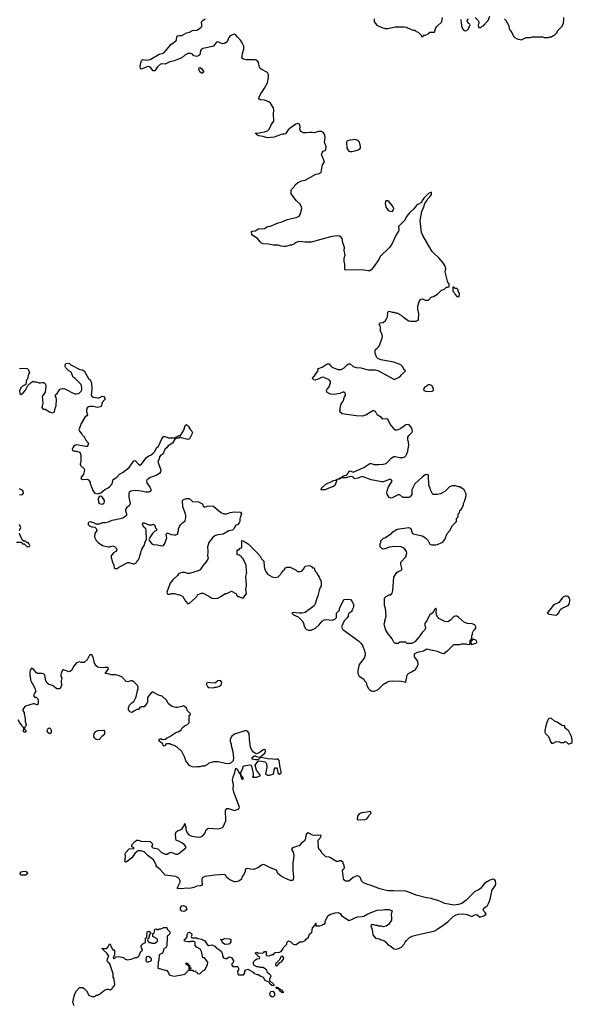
# Model space of a CAD drawing. Header units: inches. Extents: x 2293880 to 2522759, y 823965 to 1006879.
# Tile 302 of 325: x 2444512 to 2451866, y 881430 to 894520. Entities that reach past the tile are written whole.
import ezdxf

# ---------------------------------------------------------------- set-up
doc = ezdxf.new("R2010")
doc.units = ezdxf.units.IN
doc.header["$MEASUREMENT"] = 0
for name, color, linetype in [('C4848', 7, 'Continuous'), ('C4849', 7, 'Continuous'), ('C4858', 7, 'Continuous'), ('C4859', 7, 'Continuous')]:
    doc.layers.add(name, color=color, linetype=linetype)

msp = doc.modelspace()

# ---------------------------------------------------------------- linework, layer by layer
at = {"layer": 'C4848', "color": 5, "elevation": 120}
for points in [[(2450000, 888227), (2449978, 888270), (2449975, 888290), (2449955, 888330), (2449954, 888454), (2449948, 888468), (2449930, 888475), (2449910, 888469), (2449870, 888439), (2449771, 888350), (2449732, 888270), (2449731, 888209), (2449710, 888178), (2449690, 888166), (2449610, 888168), (2449570, 888202), (2449550, 888202), (2449530, 888194), (2449470, 888162), (2449450, 888158), (2449430, 888166), (2449402, 888210), (2449399, 888230), (2449403, 888257), (2449422, 888310), (2449462, 888370), (2449467, 888387), (2449460, 888400), (2449450, 888408), (2449430, 888409), (2449390, 888389), (2449350, 888375), (2449330, 888375), (2449190, 888404), (2449070, 888449), (2449014, 888426), (2448970, 888418), (2448950, 888438), (2448930, 888449), (2448880, 888440), (2448850, 888429), (2448792, 888428), (2448778, 888422), (2448774, 888410), (2448734, 888406), (2448734, 888394), (2448722, 888378), (2448711, 888330), (2448690, 888315), (2448626, 888294), (2448610, 888282), (2448571, 888269), (2448526, 888270), (2448529, 888291), (2448589, 888351), (2448649, 888371), (2448690, 888392), (2448722, 888398), (2448726, 888410), (2448762, 888418), (2448766, 888430), (2448806, 888434), (2448809, 888451), (2448856, 888464), (2448870, 888472), (2448882, 888490), (2448890, 888514), (2448900, 888520), (2448910, 888522), (2448950, 888506), (2449090, 888566), (2449170, 888618), (2449190, 888622), (2449227, 888607), (2449290, 888607), (2449350, 888611), (2449390, 888621), (2449422, 888650), (2449455, 888690), (2449489, 888711), (2449510, 888711), (2449570, 888699), (2449610, 888701), (2449635, 888710), (2449650, 888721), (2449666, 888750), (2449676, 888784), (2449689, 888870), (2449685, 888910), (2449677, 888930), (2449679, 888970), (2449689, 888991), (2449729, 889030), (2449739, 889050), (2449737, 889070), (2449729, 889090), (2449699, 889130), (2449683, 889137), (2449650, 889133), (2449578, 889082), (2449530, 889062), (2449510, 889063), (2449443, 889143), (2449410, 889208), (2449390, 889214), (2449346, 889210), (2449326, 889230), (2449269, 889269), (2449248, 889310), (2449230, 889322), (2449210, 889322), (2449118, 889262), (2449070, 889249), (2448990, 889253), (2448802, 889282), (2448769, 889310), (2448775, 889325), (2448776, 889356), (2448789, 889411), (2448815, 889450), (2448835, 889505), (2448848, 889530), (2448848, 889550), (2448830, 889568), (2448810, 889568), (2448771, 889549), (2448702, 889538), (2448650, 889541), (2448629, 889549), (2448598, 889570), (2448594, 889590), (2448604, 889610), (2448630, 889638), (2448649, 889690), (2448649, 889710), (2448629, 889730), (2448550, 889769), (2448530, 889765), (2448495, 889745), (2448450, 889729), (2448428, 889730), (2448409, 889750), (2448419, 889770), (2448436, 889784), (2448476, 889844), (2448486, 889850), (2448478, 889870), (2448490, 889882), (2448538, 889902), (2448590, 889938), (2448610, 889946), (2448630, 889945), (2448657, 889910), (2448687, 889890), (2448749, 889871), (2448770, 889869), (2448790, 889871), (2448829, 889890), (2448869, 889930), (2448890, 889945), (2448910, 889945), (2448951, 889911), (2448990, 889897), (2449050, 889891), (2449150, 889867), (2449243, 889863), (2449277, 889857), (2449490, 889742), (2449510, 889742), (2449570, 889772), (2449596, 889804), (2449646, 889850), (2449642, 889862), (2449627, 889867), (2449610, 889906), (2449586, 889930), (2449490, 889969), (2449317, 890000)], [(2444510, 889882), (2444550, 889885), (2444610, 889881), (2444625, 889870), (2444636, 889850), (2444641, 889830), (2444630, 889806), (2444616, 889744), (2444605, 889730), (2444598, 889710), (2444594, 889670), (2444550, 889648), (2444532, 889630), (2444511, 889590), (2444512, 889550), (2444530, 889538), (2444560, 889560), (2444590, 889594), (2444622, 889658), (2444663, 889697), (2444690, 889714), (2444705, 889705), (2444730, 889705), (2444773, 889693), (2444790, 889692), (2444810, 889698), (2444835, 889695), (2444855, 889675), (2444861, 889650), (2444851, 889570), (2444811, 889510), (2444819, 889421), (2444805, 889365), (2444814, 889350), (2444830, 889342), (2444850, 889342), (2444910, 889305), (2444950, 889292), (2444970, 889302), (2444975, 889310), (2444984, 889350), (2444999, 889390), (2445002, 889470), (2444996, 889496), (2444988, 889510), (2444988, 889532), (2445010, 889552), (2445033, 889587), (2445053, 889607), (2445084, 889616), (2445113, 889613), (2445141, 889601), (2445204, 889564), (2445248, 889548), (2445270, 889546), (2445298, 889550), (2445330, 889582), (2445339, 889601), (2445339, 889630), (2445329, 889670), (2445249, 889749), (2445226, 889766), (2445195, 889835), (2445168, 889850), (2445128, 889890), (2445118, 889910), (2445118, 889930), (2445126, 889950), (2445170, 889952), (2445194, 889930), (2445314, 889870), (2445350, 889865), (2445370, 889851), (2445426, 889750), (2445451, 889730), (2445461, 889710), (2445466, 889690), (2445470, 889610), (2445465, 889530), (2445473, 889513), (2445490, 889501), (2445550, 889495), (2445570, 889495), (2445610, 889515), (2445630, 889511), (2445643, 889490), (2445646, 889470), (2445611, 889430), (2445603, 889390), (2445588, 889372), (2445543, 889363), (2445490, 889376), (2445450, 889379), (2445430, 889375), (2445410, 889359), (2445401, 889330), (2445401, 889310), (2445414, 889266), (2445406, 889254), (2445382, 889238), (2445374, 889226), (2445331, 889150), (2445307, 889090), (2445301, 889070), (2445306, 889050), (2445341, 889010), (2445350, 888992), (2445365, 888985), (2445391, 888930), (2445426, 888890), (2445420, 888860), (2445410, 888848), (2445392, 888848), (2445270, 888869), (2445250, 888864), (2445231, 888850), (2445218, 888830), (2445212, 888810), (2445214, 888794), (2445226, 888794), (2445245, 888785), (2445270, 888785), (2445311, 888771), (2445325, 888730), (2445326, 888650), (2445316, 888610), (2445325, 888590), (2445371, 888550), (2445376, 888530), (2445362, 888478), (2445327, 888430), (2445330, 888414), (2445350, 888405), (2445410, 888412), (2445430, 888402), (2445451, 888371), (2445451, 888350), (2445457, 888330), (2445490, 888251), (2445510, 888227), (2445550, 888218), (2445590, 888231), (2445644, 888276), (2445690, 888296), (2445709, 888310), (2445744, 888350), (2445754, 888406), (2445804, 888436), (2445842, 888478), (2445890, 888503), (2445970, 888567), (2446030, 888654), (2446050, 888658), (2446091, 888610), (2446110, 888599), (2446130, 888607), (2446201, 888699), (2446230, 888721), (2446263, 888737), (2446290, 888758), (2446310, 888781), (2446331, 888829), (2446358, 888850), (2446370, 888867), (2446400, 888940), (2446430, 888982), (2446470, 888971), (2446490, 888959), (2446578, 888962), (2446586, 888970), (2446619, 888981), (2446630, 888991), (2446650, 888992), (2446697, 889063), (2446715, 889125), (2446730, 889138), (2446758, 889110), (2446786, 889066), (2446802, 889050), (2446811, 889029), (2446770, 888946), (2446750, 888938), (2446661, 888961), (2446650, 888968), (2446630, 888958), (2446602, 888958), (2446578, 888942), (2446547, 888890), (2446490, 888853), (2446471, 888829), (2446450, 888816), (2446416, 888744), (2446390, 888729), (2446371, 888710), (2446365, 888670), (2446352, 888650), (2446353, 888633), (2446391, 888530), (2446385, 888510), (2446371, 888489), (2446330, 888462), (2446250, 888435), (2446225, 888415), (2446210, 888408), (2446198, 888390), (2446203, 888363), (2446245, 888305), (2446257, 888277), (2446257, 888263), (2446250, 888248), (2446230, 888239), (2446190, 888239), (2446130, 888253), (2446050, 888259), (2445990, 888253), (2445970, 888235), (2445965, 888225), (2445965, 888170), (2445981, 888090), (2445970, 888058), (2445932, 888030), (2445918, 888010), (2445918, 887990), (2445932, 887950), (2445932, 887930), (2445912, 887910), (2445886, 887894), (2445791, 887869), (2445738, 887862), (2445690, 887839), (2445651, 887829), (2445610, 887829), (2445570, 887815), (2445530, 887815), (2445498, 887830), (2445450, 887843), (2445430, 887837), (2445423, 887830), (2445423, 887810), (2445441, 887790), (2445470, 887776), (2445512, 887772), (2445530, 887754), (2445538, 887730), (2445511, 887689), (2445507, 887650), (2445511, 887630), (2445530, 887598), (2445556, 887570), (2445612, 887530), (2445689, 887511), (2445709, 887511), (2445750, 887525), (2445775, 887515), (2445802, 887490), (2445805, 887470), (2445792, 887450), (2445762, 887430), (2445725, 887390), (2445747, 887310), (2445765, 887270), (2445770, 887234), (2445784, 887224), (2445810, 887222), (2445830, 887242), (2445950, 887302), (2445970, 887302), (2445993, 887293), (2446012, 887292), (2446024, 887284), (2446036, 887284), (2446062, 887298), (2446066, 887310), (2446090, 887334), (2446108, 887370), (2446109, 887391), (2446138, 887482), (2446169, 887531), (2446181, 887579), (2446198, 887610), (2446195, 887730), (2446189, 887749), (2446168, 887770), (2446148, 887810), (2446149, 887831), (2446170, 887832), (2446230, 887805), (2446275, 887805), (2446292, 887812), (2446314, 887790), (2446314, 887770), (2446332, 887752), (2446332, 887730), (2446310, 887718), (2446278, 887690), (2446251, 887650), (2446232, 887610), (2446238, 887590), (2446270, 887551), (2446290, 887545), (2446340, 887540), (2446410, 887525), (2446426, 887530), (2446443, 887557), (2446469, 887630), (2446462, 887678), (2446470, 887694), (2446490, 887694), (2446530, 887676), (2446570, 887671), (2446590, 887671), (2446610, 887682), (2446624, 887730), (2446625, 887750), (2446639, 887781), (2446654, 887806), (2446683, 887837), (2446710, 887854), (2446716, 887864), (2446723, 887897), (2446724, 887930), (2446719, 887950), (2446683, 888043), (2446678, 888130), (2446690, 888142), (2446733, 888153), (2446767, 888153), (2446810, 888114), (2446890, 888111), (2446934, 888090), (2446950, 888074), (2446953, 888053), (2446964, 888044), (2446990, 888042), (2447008, 888052), (2447050, 888058), (2447090, 888051), (2447189, 887969), (2447230, 887951), (2447270, 887951), (2447313, 887967), (2447370, 887979), (2447452, 887972), (2447462, 887950), (2447453, 887927), (2447452, 887908), (2447442, 887890), (2447442, 887850), (2447434, 887830), (2447414, 887810), (2447385, 887795), (2447365, 887755), (2447345, 887735), (2447297, 887723), (2447220, 887680), (2447150, 887673), (2447110, 887656), (2447076, 887630), (2447031, 887570), (2447011, 887510), (2447018, 887450), (2447012, 887390), (2447022, 887370), (2447018, 887350), (2446991, 887310), (2446943, 887257), (2446914, 887206), (2446887, 887193), (2446770, 887158), (2446750, 887158), (2446710, 887169), (2446670, 887169), (2446626, 887154), (2446611, 887129), (2446550, 887075), (2446516, 887030), (2446472, 886910), (2446474, 886890), (2446490, 886882), (2446510, 886882), (2446530, 886892), (2446568, 886892), (2446651, 886871), (2446685, 886850), (2446718, 886790), (2446750, 886752), (2446770, 886762), (2446848, 886830), (2446868, 886850), (2446883, 886877), (2446930, 886898), (2446954, 886894), (2447030, 886858), (2447068, 886828), (2447110, 886824), (2447150, 886831), (2447188, 886850), (2447248, 886892), (2447270, 886892), (2447330, 886922), (2447390, 886892), (2447412, 886852), (2447428, 886852), (2447470, 886834), (2447490, 886834), (2447529, 886890), (2447522, 886950), (2447532, 886988), (2447532, 887008), (2447521, 887119), (2447535, 887170), (2447529, 887190), (2447526, 887270), (2447482, 887362), (2447467, 887367), (2447462, 887382), (2447447, 887387), (2447442, 887402), (2447410, 887406), (2447406, 887410), (2447407, 887473), (2447430, 887474), (2447447, 887493), (2447462, 887498), (2447466, 887510), (2447466, 887590), (2447470, 887594), (2447490, 887592), (2447501, 887581), (2447554, 887554), (2447674, 887434), (2447711, 887390), (2447730, 887352), (2447760, 887320), (2447766, 887250), (2447776, 887210), (2447796, 887170), (2447811, 887150), (2447870, 887111), (2447910, 887106), (2447950, 887112), (2447988, 887150), (2447995, 887165), (2448022, 887198), (2448038, 887210), (2448049, 887231), (2448070, 887242), (2448110, 887242), (2448190, 887202), (2448210, 887182), (2448250, 887182), (2448266, 887190), (2448290, 887214), (2448310, 887254), (2448370, 887262), (2448394, 887250), (2448410, 887234), (2448430, 887234), (2448433, 887213), (2448442, 887190), (2448462, 887170), (2448482, 887130), (2448498, 887110), (2448522, 887050), (2448525, 887030), (2448525, 886990), (2448511, 886970), (2448496, 886930), (2448481, 886859), (2448461, 886810), (2448446, 886754), (2448430, 886729), (2448310, 886639), (2448270, 886629), (2448230, 886629), (2448150, 886638), (2448134, 886630), (2448154, 886610), (2448220, 886580), (2448272, 886530), (2448292, 886490), (2448292, 886470), (2448312, 886430), (2448330, 886412), (2448350, 886402), (2448390, 886405), (2448450, 886432), (2448495, 886470), (2448536, 886524), (2448570, 886542), (2448590, 886545), (2448670, 886538), (2448706, 886550), (2448727, 886573), (2448726, 886630), (2448766, 886670), (2448768, 886690), (2448826, 886810), (2448870, 886814), (2448912, 886810), (2448932, 886790), (2448952, 886750), (2448952, 886708), (2448933, 886667), (2448932, 886650), (2448890, 886626), (2448882, 886610), (2448882, 886590), (2448871, 886569), (2448830, 886526), (2448794, 886450), (2448812, 886412), (2449022, 886262), (2449052, 886230), (2449078, 886190), (2449101, 886130), (2449111, 886090), (2449111, 886070), (2449098, 886030), (2449031, 885949), (2449011, 885870), (2449011, 885830), (2449031, 885791), (2449091, 885751), (2449102, 885730), (2449122, 885710), (2449130, 885674), (2449150, 885632), (2449171, 885610), (2449190, 885599), (2449210, 885591), (2449230, 885591), (2449278, 885610), (2449355, 885685), (2449405, 885715), (2449430, 885725), (2449470, 885731), (2449590, 885725), (2449650, 885714), (2449670, 885812), (2449688, 885830), (2449728, 885850), (2449777, 885883), (2449798, 885910), (2449815, 885945), (2449808, 885990), (2449768, 886050), (2449768, 886090), (2449795, 886105), (2449823, 886117), (2449886, 886130), (2449930, 886158), (2450000, 886139)], [(2450000, 889650), (2449996, 889656), (2449970, 889667), (2449950, 889665), (2449901, 889630), (2449885, 889610), (2449892, 889590), (2449930, 889575), (2450000, 889583)], [(2444510, 888204), (2444550, 888207), (2444561, 888230), (2444557, 888250), (2444535, 888270), (2444510, 888281)], [(2444508, 887730), (2444528, 887770), (2444508, 887808)], [(2450000, 886629), (2449970, 886609), (2449947, 886570), (2449931, 886529), (2449910, 886502), (2449904, 886490), (2449904, 886470), (2449911, 886430), (2449905, 886410), (2449870, 886375), (2449825, 886310), (2449771, 886249), (2449730, 886226), (2449668, 886228), (2449650, 886246), (2449570, 886246), (2449550, 886226), (2449510, 886226), (2449490, 886246), (2449468, 886290), (2449415, 886355), (2449385, 886405), (2449369, 886449), (2449362, 886490), (2449369, 886510), (2449369, 886530), (2449389, 886590), (2449382, 886690), (2449367, 886733), (2449368, 886830), (2449388, 886852), (2449430, 886872), (2449450, 886874), (2449470, 886894), (2449478, 886930), (2449493, 887107), (2449529, 887171), (2449550, 887186), (2449583, 887197), (2449598, 887210), (2449599, 887230), (2449583, 887283), (2449586, 887310), (2449650, 887381), (2449661, 887410), (2449662, 887430), (2449660, 887450), (2449632, 887490), (2449590, 887512), (2449503, 887517), (2449434, 887506), (2449370, 887484), (2449350, 887482), (2449330, 887488), (2449308, 887510), (2449308, 887550), (2449318, 887570), (2449318, 887590), (2449355, 887625), (2449370, 887631), (2449458, 887690), (2449478, 887710), (2449534, 887746), (2449690, 887771), (2449715, 887755), (2449731, 887710), (2449741, 887690), (2449750, 887683), (2449870, 887657), (2449913, 887633), (2449942, 887602), (2449970, 887547), (2449990, 887539), (2450000, 887539)], [(2444470, 887574), (2444530, 887574), (2444550, 887554), (2444573, 887553), (2444610, 887514), (2444642, 887518), (2444646, 887530), (2444630, 887566), (2444610, 887566), (2444590, 887586), (2444567, 887587), (2444547, 887607), (2444515, 887675), (2444508, 887692)], [(2450000, 882832), (2449990, 882835), (2449925, 882845), (2449790, 882879), (2449713, 882913), (2449650, 882933), (2449490, 882940), (2449410, 882937), (2449303, 882963), (2449190, 883009), (2449130, 883026), (2449087, 883047), (2449062, 883070), (2449048, 883110), (2449030, 883128), (2449010, 883138), (2448990, 883135), (2448950, 883115), (2448890, 883069), (2448848, 883068), (2448827, 883087), (2448822, 883102), (2448809, 883210), (2448816, 883224), (2448830, 883234), (2448835, 883250), (2448832, 883272), (2448810, 883318), (2448790, 883338), (2448770, 883338), (2448750, 883328), (2448730, 883329), (2448650, 883378), (2448630, 883386), (2448586, 883390), (2448530, 883446), (2448518, 883470), (2448498, 883490), (2448482, 883530), (2448488, 883550), (2448482, 883570), (2448482, 883610), (2448518, 883650), (2448526, 883670), (2448510, 883678), (2448490, 883675), (2448470, 883679), (2448450, 883674), (2448410, 883679), (2448370, 883702), (2448350, 883708), (2448330, 883698), (2448316, 883650), (2448316, 883630), (2448299, 883601), (2448258, 883570), (2448230, 883538), (2448194, 883530), (2448142, 883510), (2448127, 883490), (2448151, 883451), (2448159, 883410), (2448157, 883370), (2448145, 883310), (2448145, 883210), (2448157, 883123), (2448150, 883086), (2448142, 883078), (2448130, 883075), (2448110, 883077), (2448030, 883110), (2447990, 883133), (2447949, 883170), (2447930, 883214), (2447860, 883240), (2447770, 883284), (2447750, 883289), (2447730, 883282), (2447691, 883249), (2447630, 883224), (2447585, 883225), (2447550, 883234), (2447522, 883230), (2447513, 883207), (2447511, 883189), (2447492, 883150), (2447472, 883130), (2447465, 883095), (2447443, 883077), (2447410, 883061), (2447390, 883057), (2447370, 883059), (2447307, 883087), (2447270, 883118), (2447250, 883148), (2447235, 883155), (2447110, 883149), (2446974, 883130), (2446950, 883118), (2446942, 883110), (2446938, 883090), (2446938, 883050), (2446945, 883030), (2446931, 883010), (2446917, 883003), (2446870, 883001), (2446830, 882985), (2446770, 882969), (2446730, 882973), (2446670, 882963), (2446608, 882968), (2446618, 882982), (2446618, 882990), (2446647, 883053), (2446648, 883070), (2446628, 883108), (2446590, 883128), (2446450, 883146), (2446380, 883220), (2446336, 883256), (2446328, 883270), (2446327, 883287), (2446318, 883298), (2446310, 883326), (2446294, 883350), (2446222, 883402), (2446170, 883455), (2446126, 883470), (2446090, 883470), (2446077, 883463), (2446044, 883436), (2446004, 883376), (2445960, 883340), (2445930, 883319), (2445910, 883328), (2445921, 883390), (2445914, 883430), (2445925, 883450), (2445970, 883497), (2446030, 883502), (2446034, 883510), (2446005, 883525), (2446004, 883550), (2446044, 883596), (2446070, 883611), (2446090, 883611), (2446130, 883597), (2446250, 883594), (2446276, 883570), (2446278, 883550), (2446265, 883530), (2446283, 883510), (2446350, 883499), (2446398, 883450), (2446447, 883427), (2446473, 883427), (2446510, 883448), (2446530, 883451), (2446590, 883426), (2446610, 883427), (2446630, 883436), (2446721, 883510), (2446721, 883530), (2446707, 883550), (2446670, 883577), (2446630, 883601), (2446610, 883604), (2446594, 883614), (2446589, 883630), (2446585, 883695), (2446596, 883724), (2446621, 883739), (2446652, 883748), (2446673, 883767), (2446690, 883794), (2446706, 883810), (2446706, 883830), (2446710, 883834), (2446712, 883810), (2446724, 883784), (2446725, 883750), (2446730, 883734), (2446742, 883710), (2446765, 883685), (2446805, 883665), (2446890, 883651), (2446924, 883656), (2446950, 883671), (2446979, 883710), (2446995, 883750), (2447014, 883766), (2447030, 883771), (2447145, 883765), (2447190, 883771), (2447210, 883781), (2447219, 883790), (2447239, 883830), (2447254, 883870), (2447257, 883910), (2447249, 883971), (2447249, 884010), (2447258, 884022), (2447269, 884031), (2447289, 884031), (2447370, 884008), (2447386, 884010), (2447429, 884030), (2447439, 884050), (2447361, 884250), (2447353, 884290), (2447356, 884350), (2447345, 884415), (2447353, 884450), (2447377, 884510), (2447389, 884571), (2447410, 884552), (2447427, 884510), (2447445, 884490), (2447450, 884462), (2447458, 884458), (2447456, 884450), (2447462, 884430), (2447475, 884425), (2447492, 884430), (2447470, 884464), (2447462, 884462), (2447454, 884490), (2447457, 884510), (2447483, 884570), (2447484, 884590), (2447501, 884599), (2447570, 884615), (2447591, 884611), (2447597, 884597), (2447618, 884498), (2447617, 884463), (2447612, 884450), (2447670, 884450), (2447716, 884470), (2447662, 884542), (2447645, 884610), (2447680, 884660), (2447690, 884666), (2447730, 884662), (2447773, 884653), (2447798, 884630), (2447799, 884581), (2447785, 884490), (2447790, 884483), (2447810, 884477), (2447838, 884478), (2447887, 884490), (2447896, 884510), (2447899, 884550), (2447910, 884572), (2447930, 884572), (2447940, 884560), (2447946, 884506), (2447954, 884494), (2447970, 884489), (2447990, 884508), (2447990, 884526), (2447977, 884577), (2447965, 884670), (2447953, 884690), (2447930, 884691), (2447910, 884685), (2447850, 884692), (2447830, 884690), (2447730, 884709), (2447710, 884708), (2447690, 884686), (2447678, 884682), (2447650, 884681), (2447606, 884690), (2447606, 884710), (2447633, 884733), (2447650, 884734), (2447665, 884725), (2447710, 884714), (2447722, 884718), (2447726, 884730), (2447775, 884770), (2447782, 884790), (2447782, 884810), (2447770, 884817), (2447750, 884813), (2447710, 884782), (2447670, 884762), (2447650, 884766), (2447622, 884782), (2447596, 884816), (2447584, 884850), (2447569, 884949), (2447564, 885030), (2447550, 885055), (2447530, 885064), (2447510, 885064), (2447370, 885022), (2447332, 884990), (2447312, 884950), (2447312, 884930), (2447325, 884890), (2447326, 884870), (2447345, 884810), (2447358, 884710), (2447352, 884668), (2447314, 884630), (2447272, 884628), (2447150, 884655), (2447090, 884655), (2447030, 884635), (2447010, 884618), (2446970, 884598), (2446936, 884596), (2446910, 884589), (2446872, 884588), (2446850, 884582), (2446809, 884589), (2446770, 884606), (2446725, 884665), (2446709, 884709), (2446668, 884790), (2446608, 884850), (2446568, 884870), (2446524, 884884), (2446510, 884894), (2446470, 884895), (2446454, 884890), (2446451, 884869), (2446430, 884862), (2446422, 884870), (2446415, 884895), (2446389, 884909), (2446368, 884930), (2446370, 884954), (2446380, 884960), (2446390, 884962), (2446410, 884952), (2446447, 884953), (2446466, 884970), (2446510, 884991), (2446590, 885045), (2446630, 885058), (2446660, 885080), (2446676, 885104), (2446706, 885130), (2446746, 885150), (2446766, 885170), (2446766, 885270), (2446782, 885278), (2446786, 885290), (2446746, 885330), (2446730, 885366), (2446706, 885390), (2446690, 885398), (2446671, 885389), (2446610, 885377), (2446590, 885377), (2446538, 885390), (2446489, 885430), (2446468, 885470), (2446410, 885528), (2446360, 885540), (2446290, 885578), (2446270, 885578), (2446242, 885550), (2446232, 885530), (2446212, 885510), (2446212, 885450), (2446205, 885430), (2446170, 885386), (2446130, 885386), (2446110, 885378), (2446094, 885350), (2446070, 885348), (2446030, 885328), (2446011, 885309), (2445980, 885320), (2445970, 885328), (2445958, 885350), (2445962, 885370), (2445975, 885405), (2445983, 885417), (2446003, 885437), (2446030, 885454), (2446061, 885519), (2446079, 885601), (2446089, 885630), (2446089, 885650), (2446079, 885670), (2446030, 885719), (2446010, 885729), (2445990, 885729), (2445950, 885715), (2445930, 885722), (2445870, 885782), (2445810, 885804), (2445789, 885809), (2445730, 885809), (2445690, 885823), (2445648, 885828), (2445695, 885890), (2445690, 885906), (2445650, 885909), (2445602, 885902), (2445554, 885914), (2445530, 885929), (2445506, 885966), (2445490, 886046), (2445470, 886074), (2445450, 886075), (2445442, 886070), (2445412, 886010), (2445370, 885975), (2445330, 885975), (2445310, 885982), (2445270, 885968), (2445230, 885922), (2445206, 885874), (2445185, 885855), (2445169, 885849), (2445096, 885876), (2445085, 885875), (2445063, 885837), (2445059, 885810), (2445061, 885790), (2445071, 885770), (2445066, 885730), (2445067, 885670), (2445051, 885629), (2445037, 885623), (2445006, 885626), (2444950, 885669), (2444900, 885680), (2444880, 885700), (2444861, 885730), (2444845, 885805), (2444830, 885822), (2444810, 885829), (2444750, 885828), (2444735, 885835), (2444690, 885888), (2444670, 885898), (2444651, 885869), (2444648, 885850), (2444648, 885808), (2444656, 885750), (2444661, 885730), (2444681, 885690), (2444714, 885634), (2444724, 885596), (2444725, 885590), (2444710, 885566), (2444698, 885530), (2444710, 885512), (2444732, 885512), (2444752, 885492), (2444758, 885470), (2444757, 885437), (2444750, 885406), (2444710, 885424), (2444690, 885425), (2444590, 885395), (2444581, 885390), (2444552, 885350), (2444553, 885333), (2444572, 885310), (2444572, 885290), (2444586, 885230), (2444585, 885190), (2444598, 885150), (2444592, 885128), (2444574, 885110), (2444574, 885090), (2444594, 885070), (2444594, 885050), (2444587, 885047), (2444568, 885048), (2444558, 885070), (2444568, 885090), (2444567, 885107), (2444550, 885118), (2444539, 885139), (2444513, 885170), (2444492, 885212)], [(2445238, 881410), (2445223, 881443), (2445218, 881470), (2445228, 881490), (2445228, 881510), (2445238, 881530), (2445240, 881560), (2445266, 881610), (2445310, 881654), (2445350, 881652), (2445370, 881642), (2445402, 881610), (2445434, 881550), (2445470, 881534), (2445510, 881534), (2445530, 881552), (2445547, 881553), (2445576, 881564), (2445640, 881620), (2445670, 881632), (2445690, 881632), (2445710, 881622), (2445716, 881624), (2445742, 881638), (2445746, 881650), (2445770, 881674), (2445778, 881690), (2445775, 881730), (2445768, 881750), (2445768, 881770), (2445758, 881790), (2445755, 881835), (2445710, 881966), (2445686, 881990), (2445678, 882010), (2445680, 882040), (2445698, 882070), (2445670, 882108), (2445626, 882150), (2445622, 882162), (2445606, 882170), (2445670, 882174), (2445690, 882194), (2445708, 882232), (2445714, 882230), (2445720, 882220), (2445724, 882204), (2445750, 882154), (2445770, 882154), (2445774, 882150), (2445772, 882088), (2445754, 882050), (2445770, 882034), (2445798, 882062), (2445830, 882065), (2445892, 882052), (2445914, 882030), (2445930, 882025), (2445950, 882022), (2446007, 882033), (2446050, 882052), (2446070, 882052), (2446098, 882070), (2446126, 882130), (2446146, 882150), (2446128, 882188), (2446128, 882210), (2446150, 882232), (2446186, 882250), (2446186, 882310), (2446202, 882318), (2446206, 882330), (2446210, 882394), (2446230, 882402), (2446254, 882390), (2446254, 882370), (2446234, 882350), (2446232, 882308), (2446218, 882302), (2446214, 882290), (2446224, 882264), (2446233, 882253), (2446252, 882252), (2446270, 882242), (2446310, 882242), (2446326, 882250), (2446346, 882270), (2446346, 882290), (2446342, 882302), (2446286, 882330), (2446286, 882370), (2446302, 882378), (2446309, 882431), (2446330, 882432), (2446350, 882422), (2446370, 882432), (2446390, 882432), (2446430, 882452), (2446470, 882452), (2446474, 882430), (2446510, 882394), (2446511, 882369), (2446490, 882346), (2446478, 882342), (2446473, 882327), (2446471, 882209), (2446457, 882183), (2446434, 882170), (2446424, 882156), (2446422, 882130), (2446411, 882109), (2446370, 882086), (2446364, 882016), (2446354, 881990), (2446352, 881910), (2446470, 881878), (2446491, 881850), (2446503, 881823), (2446530, 881811), (2446566, 881806), (2446670, 881821), (2446710, 881832), (2446730, 881854), (2446742, 881858), (2446747, 881873), (2446762, 881878), (2446766, 881890), (2446766, 881930), (2446762, 881942), (2446750, 881946), (2446738, 881958), (2446730, 881958), (2446718, 881970), (2446730, 881982), (2446752, 881970), (2446754, 881954), (2446774, 881950), (2446778, 881918), (2446794, 881910), (2446778, 881902), (2446774, 881890), (2446782, 881882), (2446810, 881882), (2446830, 881872), (2446850, 881874), (2446858, 881858), (2446873, 881853), (2446878, 881838), (2446910, 881834), (2446950, 881874), (2446978, 881890), (2447010, 881954), (2447015, 881990), (2446970, 882046), (2446948, 882050), (2446933, 882133), (2446918, 882158), (2446909, 882169), (2446866, 882190), (2446846, 882210), (2446846, 882250), (2446842, 882262), (2446830, 882266), (2446786, 882266), (2446778, 882262), (2446750, 882262), (2446706, 882270), (2446706, 882290), (2446720, 882300), (2446746, 882330), (2446738, 882350), (2446740, 882360), (2446756, 882384), (2446770, 882391), (2446798, 882370), (2446802, 882350), (2446794, 882330), (2446798, 882318), (2446813, 882313), (2446870, 882312), (2446884, 882304), (2446930, 882296), (2446974, 882274), (2447007, 882227), (2447030, 882211), (2447070, 882219), (2447110, 882205), (2447130, 882178), (2447170, 882156), (2447198, 882130), (2447211, 882090), (2447211, 882070), (2447226, 882046), (2447250, 882038), (2447270, 882038), (2447290, 882058), (2447310, 882061), (2447331, 882051), (2447356, 882010), (2447352, 881988), (2447334, 881970), (2447334, 881950), (2447350, 881934), (2447410, 881934), (2447414, 881930), (2447422, 881910), (2447422, 881890), (2447412, 881870), (2447413, 881833), (2447424, 881824), (2447490, 881822), (2447508, 881850), (2447509, 881871), (2447516, 881884), (2447526, 881890), (2447550, 881895), (2447619, 881859), (2447630, 881845), (2447667, 881827), (2447690, 881826), (2447712, 881810), (2447750, 881792), (2447776, 881750), (2447827, 881727), (2447838, 881710), (2447866, 881686), (2447898, 881682), (2447898, 881690), (2447883, 881703), (2447882, 881710), (2447862, 881722), (2447843, 881743), (2447841, 881770), (2447858, 881810), (2447834, 881834), (2447809, 881849), (2447802, 881882), (2447750, 881918), (2447710, 881918), (2447690, 881926), (2447670, 881926), (2447629, 881950), (2447622, 881970), (2447625, 881995), (2447650, 882022), (2447670, 882034), (2447702, 882038), (2447706, 882050), (2447702, 882062), (2447687, 882067), (2447682, 882082), (2447670, 882086), (2447650, 882106), (2447650, 882114), (2447670, 882122), (2447690, 882112), (2447750, 882114), (2447762, 882118), (2447770, 882134), (2447790, 882134), (2447794, 882130), (2447794, 882090), (2447798, 882078), (2447830, 882074), (2447856, 882084), (2447870, 882094), (2447890, 882094), (2447907, 882113), (2447920, 882120), (2447970, 882122), (2447990, 882132), (2448018, 882170), (2448026, 882190), (2448066, 882230), (2448068, 882252), (2448090, 882274), (2448120, 882260), (2448150, 882231), (2448170, 882225), (2448190, 882226), (2448240, 882260), (2448270, 882262), (2448310, 882278), (2448324, 882296), (2448356, 882324), (2448370, 882362), (2448398, 882390), (2448406, 882410), (2448408, 882450), (2448422, 882458), (2448430, 882474), (2448442, 882478), (2448448, 882510), (2448452, 882510), (2448454, 882474), (2448507, 882473), (2448536, 882484), (2448550, 882494), (2448570, 882494), (2448578, 882510), (2448578, 882530), (2448600, 882580), (2448618, 882610), (2448638, 882622), (2448710, 882646), (2448750, 882651), (2448777, 882637), (2448794, 882610), (2448890, 882545), (2448930, 882556), (2448970, 882579), (2449010, 882591), (2449070, 882596), (2449090, 882603), (2449146, 882634), (2449270, 882681), (2449350, 882685), (2449371, 882691), (2449430, 882691), (2449470, 882672), (2449454, 882630), (2449454, 882610), (2449462, 882590), (2449462, 882550), (2449422, 882490), (2449391, 882469), (2449350, 882462), (2449328, 882468), (2449289, 882469), (2449276, 882476), (2449250, 882478), (2449230, 882486), (2449190, 882486), (2449185, 882470), (2449204, 882424), (2449210, 882354), (2449245, 882310), (2449299, 882299), (2449314, 882290), (2449358, 882278), (2449382, 882262), (2449410, 882227), (2449457, 882197), (2449490, 882166), (2449530, 882162), (2449595, 882190), (2449629, 882230), (2449642, 882258), (2449660, 882280), (2449701, 882319), (2449750, 882339), (2449821, 882359), (2450000, 882400)]]:
    msp.add_lwpolyline(points, dxfattribs=at)
for points in [[(2445590, 888185), (2445570, 888182), (2445555, 888150), (2445560, 888100), (2445570, 888087), (2445610, 888081), (2445630, 888092), (2445639, 888110), (2445639, 888130), (2445629, 888150), (2445610, 888173)], [(2447170, 885734), (2447151, 885730), (2447116, 885704), (2447090, 885698), (2447013, 885707), (2446994, 885690), (2447010, 885654), (2447030, 885642), (2447090, 885638), (2447110, 885645), (2447130, 885645), (2447170, 885658), (2447189, 885671), (2447198, 885690), (2447201, 885710), (2447189, 885730)], [(2444910, 885026), (2444884, 885050), (2444879, 885070), (2444890, 885096), (2444910, 885105), (2444925, 885090), (2444931, 885070), (2444930, 885046), (2444925, 885035)], [(2445550, 884944), (2445530, 884949), (2445509, 884969), (2445501, 884990), (2445505, 885030), (2445524, 885056), (2445550, 885071), (2445630, 885074), (2445640, 885060), (2445642, 885030), (2445632, 885010), (2445610, 884995), (2445570, 884949)], [(2449170, 883995), (2449136, 883984), (2449064, 883976), (2449030, 883962), (2449006, 883930), (2449002, 883890), (2449005, 883885), (2449050, 883881), (2449110, 883887), (2449130, 883896), (2449159, 883930), (2449169, 883951), (2449188, 883970), (2449186, 883990)], [(2444530, 883145), (2444521, 883150), (2444518, 883170), (2444530, 883190), (2444550, 883197), (2444590, 883199), (2444605, 883190), (2444616, 883170), (2444610, 883158), (2444590, 883149)], [(2446690, 882665), (2446670, 882669), (2446650, 882690), (2446650, 882712), (2446670, 882738), (2446690, 882745), (2446722, 882730), (2446736, 882690), (2446710, 882669)], [(2447245, 882225), (2447210, 882248), (2447202, 882282), (2447186, 882290), (2447210, 882292), (2447236, 882304), (2447310, 882302), (2447322, 882290), (2447320, 882260), (2447304, 882236), (2447290, 882229)], [(2446230, 882066), (2446198, 882062), (2446193, 882047), (2446192, 882010), (2446200, 882000), (2446210, 881992), (2446250, 882002), (2446267, 882013), (2446268, 882030), (2446260, 882040)], [(2448010, 882068), (2447990, 882066), (2447964, 882016), (2447914, 881970), (2447914, 881950), (2447930, 881942), (2447946, 881950), (2447976, 881984), (2447990, 881992), (2448022, 882030), (2448028, 882050)], [(2447922, 881658), (2447926, 881646), (2447942, 881642), (2447950, 881634), (2447958, 881638), (2447954, 881630), (2447972, 881610), (2448010, 881585), (2448026, 881590), (2448016, 881596), (2448010, 881614), (2447960, 881640), (2447958, 881650)], [(2447870, 881602), (2447850, 881595), (2447838, 881570), (2447842, 881550), (2447870, 881531), (2447890, 881532), (2447908, 881550), (2447909, 881570), (2447903, 881583), (2447894, 881594)]]:
    msp.add_lwpolyline(points, close=True, dxfattribs=at)
at = {"layer": 'C4849', "color": 5, "elevation": 120}
for points in [[(2450000, 891439), (2449990, 891450), (2449875, 891650), (2449858, 891690), (2449842, 891850), (2449864, 891970), (2449889, 892030), (2449903, 892077), (2449930, 892112), (2449943, 892137), (2449970, 892165), (2449990, 892194), (2449994, 892210), (2449990, 892226), (2449950, 892208), (2449890, 892148), (2449870, 892118), (2449858, 892090), (2449810, 892065), (2449791, 892050), (2449755, 892005), (2449702, 891958), (2449665, 891910), (2449632, 891850), (2449560, 891780), (2449552, 891770), (2449556, 891730), (2449551, 891709), (2449525, 891670), (2449463, 891537), (2449432, 891490), (2449311, 891370), (2449291, 891330), (2449214, 891226), (2449190, 891195), (2449170, 891181), (2449150, 891179), (2449091, 891189), (2448990, 891195), (2448849, 891189), (2448838, 891198), (2448838, 891270), (2448829, 891309), (2448829, 891350), (2448842, 891390), (2448829, 891450), (2448833, 891490), (2448809, 891569), (2448809, 891590), (2448803, 891610), (2448790, 891629), (2448770, 891643), (2448730, 891646), (2448650, 891632), (2448390, 891561), (2448310, 891561), (2448230, 891569), (2448190, 891557), (2448170, 891542), (2448130, 891524), (2448110, 891522), (2448055, 891505), (2448030, 891504), (2447990, 891509), (2447950, 891522), (2447890, 891522), (2447825, 891535), (2447750, 891538), (2447730, 891548), (2447710, 891568), (2447678, 891610), (2447613, 891650), (2447601, 891670), (2447596, 891690), (2447596, 891704), (2447606, 891710), (2447645, 891715), (2447690, 891738), (2447770, 891745), (2447809, 891771), (2447850, 891776), (2447950, 891819), (2447990, 891828), (2448070, 891862), (2448190, 891891), (2448229, 891910), (2448244, 891930), (2448268, 892008), (2448264, 892030), (2448242, 892070), (2448194, 892114), (2448125, 892205), (2448124, 892250), (2448130, 892262), (2448163, 892297), (2448176, 892324), (2448208, 892352), (2448263, 892377), (2448310, 892386), (2448454, 892466), (2448490, 892472), (2448526, 892490), (2448535, 892570), (2448542, 892590), (2448569, 892630), (2448529, 892730), (2448535, 892750), (2448549, 892771), (2448579, 892781), (2448588, 892792), (2448589, 892830), (2448569, 892890), (2448579, 892950), (2448574, 892990), (2448557, 893017), (2448530, 893033), (2448487, 893033), (2448430, 893018), (2448410, 893022), (2448370, 893022), (2448330, 893014), (2448290, 893018), (2448250, 893038), (2448239, 893070), (2448244, 893090), (2448240, 893120), (2448235, 893130), (2448210, 893139), (2448185, 893130), (2448127, 893093), (2448086, 893054), (2448050, 893004), (2448030, 892997), (2448010, 892999), (2447990, 892994), (2447900, 892960), (2447810, 892949), (2447790, 892953), (2447750, 892966), (2447694, 892974), (2447666, 892990), (2447662, 893002), (2447647, 893007), (2447649, 893011), (2447671, 893011), (2447770, 893030), (2447810, 893044), (2447837, 893070), (2447859, 893121), (2447895, 893170), (2447889, 893270), (2447896, 893316), (2447889, 893350), (2447882, 893362), (2447849, 893409), (2447826, 893426), (2447769, 893449), (2447714, 893454), (2447695, 893470), (2447699, 893490), (2447722, 893538), (2447737, 893563), (2447772, 893608), (2447810, 893682), (2447824, 893750), (2447824, 893790), (2447815, 893810), (2447802, 893822), (2447736, 893856), (2447712, 893872), (2447703, 893890), (2447689, 893950), (2447683, 893963), (2447661, 893981), (2447646, 893986), (2447527, 893987), (2447490, 893993), (2447470, 894009), (2447479, 894070), (2447494, 894130), (2447494, 894170), (2447474, 894214), (2447449, 894250), (2447409, 894289), (2447385, 894325), (2447370, 894329), (2447314, 894306), (2447297, 894283), (2447273, 894227), (2447237, 894203), (2447210, 894201), (2447150, 894227), (2447130, 894223), (2447091, 894170), (2447077, 894163), (2446950, 894136), (2446930, 894127), (2446917, 894110), (2446908, 894052), (2446898, 894042), (2446870, 894029), (2446830, 894039), (2446810, 894061), (2446790, 894072), (2446750, 894071), (2446711, 894050), (2446670, 894012), (2446610, 893992), (2446570, 893972), (2446510, 893959), (2446450, 893929), (2446410, 893933), (2446387, 893930), (2446345, 893895), (2446310, 893838), (2446290, 893842), (2446259, 893879), (2446230, 893896), (2446210, 893893), (2446130, 893862), (2446118, 893870), (2446115, 893895), (2446124, 893950), (2446138, 893982), (2446146, 893990), (2446210, 893984), (2446250, 893990), (2446370, 894060), (2446410, 894071), (2446430, 894081), (2446493, 894150), (2446522, 894190), (2446570, 894221), (2446590, 894239), (2446597, 894250), (2446604, 894296), (2446613, 894307), (2446630, 894311), (2446670, 894308), (2446730, 894344), (2446770, 894355), (2446810, 894376), (2446870, 894380), (2446919, 894410), (2446937, 894430), (2446938, 894450), (2446930, 894490), (2446949, 894510), (2446979, 894530)], [(2449231, 894530), (2449231, 894490), (2449266, 894446), (2449330, 894414), (2449377, 894403), (2449410, 894403), (2449510, 894426), (2449630, 894425), (2449660, 894420), (2449674, 894410), (2449750, 894382), (2449770, 894382), (2449790, 894362), (2449813, 894353), (2449853, 894313), (2449858, 894298), (2449870, 894294), (2449882, 894298), (2449887, 894313), (2449910, 894314), (2449930, 894322), (2449960, 894340), (2449970, 894352), (2450000, 894353)], [(2449317, 890000), (2449310, 890001), (2449277, 890017), (2449264, 890030), (2449243, 890083), (2449242, 890130), (2449250, 890142), (2449270, 890152), (2449289, 890171), (2449302, 890190), (2449337, 890290), (2449339, 890310), (2449333, 890350), (2449309, 890390), (2449314, 890406), (2449312, 890432), (2449309, 890450), (2449295, 890470), (2449298, 890482), (2449309, 890491), (2449350, 890495), (2449380, 890520), (2449399, 890550), (2449406, 890570), (2449409, 890631), (2449418, 890642), (2449430, 890645), (2449470, 890631), (2449491, 890631), (2449510, 890622), (2449530, 890622), (2449590, 890592), (2449600, 890580), (2449630, 890562), (2449657, 890537), (2449690, 890518), (2449711, 890511), (2449790, 890512), (2449815, 890525), (2449820, 890540), (2449822, 890610), (2449809, 890670), (2449809, 890710), (2449830, 890772), (2449850, 890805), (2449870, 890811), (2449910, 890791), (2449950, 890792), (2449989, 890831), (2450000, 890835)]]:
    msp.add_lwpolyline(points, dxfattribs=at)
for points in [[(2446930, 893808), (2446910, 893828), (2446896, 893864), (2446900, 893880), (2446910, 893885), (2446931, 893870), (2446956, 893830), (2446950, 893808)], [(2448970, 892929), (2448886, 892914), (2448872, 892908), (2448862, 892890), (2448865, 892810), (2448894, 892774), (2448910, 892766), (2448930, 892766), (2448990, 892779), (2449018, 892790), (2449048, 892810), (2449048, 892832), (2449034, 892890), (2449015, 892910), (2448990, 892924)], [(2449386, 892114), (2449378, 892102), (2449376, 892070), (2449390, 892022), (2449410, 891992), (2449430, 891978), (2449470, 891972), (2449488, 891990), (2449489, 892010), (2449470, 892048), (2449430, 892099), (2449410, 892113)]]:
    msp.add_lwpolyline(points, close=True, dxfattribs=at)
at = {"layer": 'C4858', "color": 5, "elevation": 120}
for points in [[(2450000, 889583), (2450010, 889585), (2450018, 889590), (2450014, 889630), (2450000, 889650)], [(2450000, 887539), (2450050, 887537), (2450070, 887542), (2450129, 887570), (2450153, 887587), (2450169, 887610), (2450199, 887690), (2450235, 887730), (2450270, 887794), (2450326, 887850), (2450326, 887890), (2450346, 887910), (2450346, 887950), (2450366, 887970), (2450370, 887994), (2450390, 888014), (2450418, 888070), (2450418, 888090), (2450430, 888114), (2450454, 888190), (2450455, 888215), (2450426, 888270), (2450370, 888308), (2450350, 888309), (2450310, 888322), (2450270, 888322), (2450231, 888309), (2450170, 888248), (2450110, 888218), (2450068, 888208), (2450010, 888208), (2450000, 888227)], [(2450000, 886139), (2450010, 886136), (2450067, 886127), (2450130, 886098), (2450150, 886092), (2450167, 886093), (2450183, 886117), (2450206, 886130), (2450288, 886212), (2450370, 886214), (2450390, 886222), (2450450, 886222), (2450470, 886214), (2450502, 886218), (2450506, 886230), (2450506, 886270), (2450522, 886278), (2450527, 886293), (2450528, 886330), (2450538, 886350), (2450538, 886370), (2450556, 886404), (2450570, 886412), (2450582, 886430), (2450582, 886450), (2450570, 886475), (2450532, 886488), (2450470, 886492), (2450430, 886505), (2450350, 886577), (2450330, 886589), (2450310, 886592), (2450290, 886584), (2450243, 886537), (2450210, 886517), (2450170, 886521), (2450090, 886561), (2450075, 886575), (2450057, 886610), (2450054, 886646), (2450059, 886670), (2450055, 886690), (2450050, 886695), (2450030, 886678), (2450022, 886658), (2450002, 886630), (2450000, 886629)], [(2450000, 882400), (2450049, 882411), (2450068, 882430), (2450130, 882467), (2450210, 882528), (2450282, 882598), (2450319, 882621), (2450351, 882629), (2450410, 882634), (2450465, 882625), (2450530, 882599), (2450570, 882621), (2450590, 882626), (2450601, 882621), (2450630, 882592), (2450650, 882592), (2450670, 882602), (2450690, 882605), (2450718, 882630), (2450708, 882650), (2450689, 882669), (2450679, 882690), (2450689, 882710), (2450736, 882744), (2450752, 882768), (2450768, 882810), (2450784, 882890), (2450801, 882950), (2450844, 883010), (2450849, 883030), (2450844, 883070), (2450830, 883089), (2450810, 883094), (2450770, 883081), (2450730, 883058), (2450694, 883030), (2450645, 882970), (2450612, 882948), (2450567, 882930), (2450450, 882812), (2450395, 882770), (2450350, 882756), (2450290, 882750), (2450170, 882772), (2450090, 882805), (2450000, 882832)]]:
    msp.add_lwpolyline(points, dxfattribs=at)
for points in [[(2451790, 886858), (2451770, 886858), (2451750, 886847), (2451730, 886830), (2451686, 886774), (2451661, 886759), (2451630, 886747), (2451610, 886732), (2451531, 886630), (2451557, 886617), (2451650, 886604), (2451670, 886611), (2451686, 886634), (2451705, 886675), (2451715, 886685), (2451739, 886701), (2451809, 886730), (2451825, 886750), (2451835, 886790), (2451832, 886810), (2451827, 886830), (2451809, 886850)], [(2450550, 886286), (2450538, 886282), (2450533, 886267), (2450518, 886262), (2450514, 886250), (2450518, 886218), (2450530, 886214), (2450570, 886225), (2450590, 886234), (2450595, 886250), (2450590, 886266)], [(2451570, 885233), (2451550, 885224), (2451531, 885189), (2451513, 885130), (2451500, 885070), (2451502, 885050), (2451511, 885030), (2451549, 884989), (2451568, 884950), (2451571, 884930), (2451590, 884902), (2451610, 884902), (2451650, 884925), (2451690, 884921), (2451710, 884911), (2451748, 884912), (2451770, 884922), (2451790, 884914), (2451810, 884892), (2451830, 884892), (2451850, 884902), (2451866, 884910), (2451866, 884950), (2451854, 884990), (2451815, 885070), (2451798, 885078), (2451767, 885107), (2451766, 885130), (2451730, 885138), (2451710, 885148), (2451663, 885183), (2451630, 885195), (2451589, 885229)]]:
    msp.add_lwpolyline(points, close=True, dxfattribs=at)
at = {"layer": 'C4859', "color": 5, "elevation": 120}
for points in [[(2450000, 894353), (2450030, 894354), (2450049, 894410), (2450062, 894430), (2450128, 894490), (2450138, 894550)], [(2450384, 894524), (2450385, 894470), (2450392, 894450), (2450392, 894430), (2450412, 894390), (2450430, 894378), (2450450, 894372), (2450478, 894390), (2450506, 894450), (2450502, 894462), (2450486, 894470), (2450482, 894482), (2450470, 894486), (2450466, 894510), (2450486, 894530)], [(2450574, 894550), (2450614, 894510), (2450622, 894490), (2450622, 894470), (2450614, 894450), (2450618, 894418), (2450650, 894414), (2450667, 894433), (2450682, 894438), (2450687, 894453), (2450702, 894458), (2450706, 894470), (2450748, 894510), (2450767, 894567)], [(2450962, 894530), (2450978, 894518), (2451020, 894440), (2451024, 894404), (2451042, 894370), (2451062, 894350), (2451082, 894302), (2451102, 894282), (2451130, 894265), (2451190, 894252), (2451250, 894282), (2451310, 894282), (2451333, 894293), (2451430, 894294), (2451470, 894292), (2451490, 894285), (2451550, 894282), (2451568, 894292), (2451587, 894293), (2451609, 894311), (2451630, 894314), (2451666, 894350), (2451668, 894372), (2451730, 894434), (2451747, 894473), (2451747, 894487), (2451755, 894510), (2451755, 894550)], [(2450000, 890835), (2450018, 890842), (2450070, 890872), (2450119, 890921), (2450170, 890942), (2450190, 890962), (2450210, 890962), (2450226, 890970), (2450226, 891010), (2450216, 891016), (2450203, 891043), (2450174, 891170), (2450181, 891210), (2450169, 891250), (2450143, 891290), (2450090, 891353), (2450030, 891406), (2450000, 891439)]]:
    msp.add_lwpolyline(points, dxfattribs=at)
msp.add_lwpolyline([(2450290, 890966), (2450278, 890962), (2450274, 890950), (2450274, 890910), (2450293, 890893), (2450306, 890866), (2450330, 890842), (2450350, 890834), (2450362, 890838), (2450366, 890870), (2450356, 890896), (2450346, 890910), (2450346, 890930), (2450330, 890946), (2450307, 890947)], close=True, dxfattribs=at)

doc.saveas('drawing.dxf')
